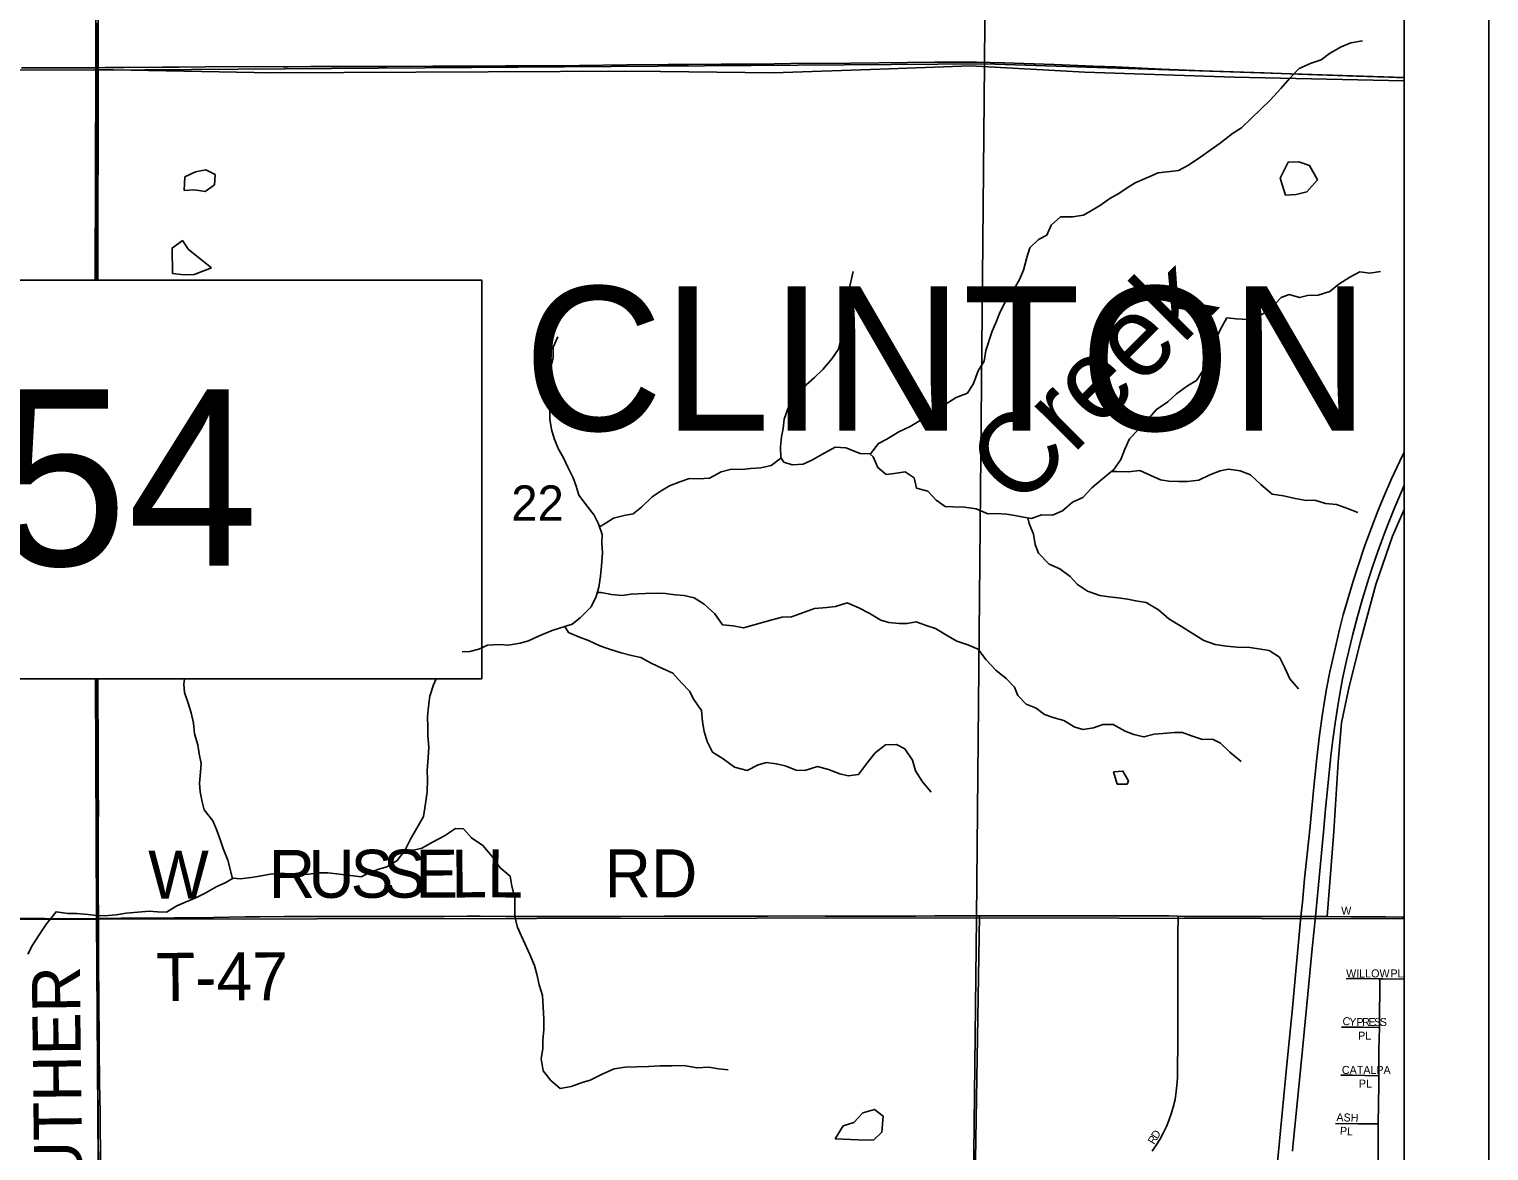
# Model space of a CAD drawing. Extents: x 0 to 1391, y -24 to 440.
# Drawn here: x 445.46 to 480, y 363.63 to 390.17 of the extents above; entities that cross this region are included whole.
import ezdxf

# ---------------------------------------------------------------- set-up
doc = ezdxf.new("R2010")
doc.units = 0
for name, color, linetype in [('GM_X_City_Street', 7, 'Continuous'), ('GM_X_City_Street_Text', 7, 'Continuous'), ('GM_X_Corporation', 7, 'Continuous'), ('GM_X_County_Road', 7, 'Continuous'), ('GM_X_Interchange_Ramps', 7, 'Continuous'), ('GM_X_Interstate_Route', 7, 'Continuous'), ('GM_X_Minor_Lake', 7, 'Continuous'), ('GM_X_Minor_River', 7, 'Continuous'), ('GM_X_Minor_River_Text', 7, 'Continuous'), ('GM_X_Section', 7, 'Continuous'), ('GM_X_Section_Text', 7, 'Continuous'), ('GM_X_Township', 7, 'Continuous'), ('GM_X_Township_Road', 7, 'Continuous'), ('GM_X_Township_Road_Text', 7, 'Continuous'), ('GM_X_Township_Text', 7, 'Continuous'), ('SH_Data', 7, 'Continuous'), ('SH_Text', 7, 'Continuous')]:
    doc.layers.add(name, color=color, linetype=linetype)

msp = doc.modelspace()

# ---------------------------------------------------------------- linework, layer by layer
at = {"layer": 'GM_X_City_Street'}
for points in [[(472.031, 363.62), (472.13, 363.761), (472.213, 363.896), (472.295, 364.047), (472.37, 364.202), (472.431, 364.35), (472.483, 364.5), (472.532, 364.665), (472.574, 364.845), (472.602, 365.034), (472.618, 365.172), (472.63, 365.354), (472.634, 365.565), (472.637, 366.162), (472.637, 367.066), (472.638, 367.431), (472.644, 368.878), (472.645, 369.031), (472.645, 369.182)], [(476.173, 369.176), (476.733, 369.169), (477.552, 369.163), (477.95, 369.161), (478, 369.161)], [(476.626, 367.701), (476.712, 367.705), (477.06, 367.703), (477.417, 367.698)], [(477.411, 366.549), (477.416, 366.866), (477.42, 367.438), (477.418, 367.646), (477.417, 367.698)], [(477.417, 367.698), (477.495, 367.697), (478, 367.687)], [(476.51, 366.558), (476.769, 366.554), (477.017, 366.552), (477.392, 366.549), (477.411, 366.549)], [(477.401, 365.404), (477.401, 365.697), (477.401, 366.008), (477.411, 366.549)], [(476.502, 365.418), (476.772, 365.415), (477.072, 365.41), (477.375, 365.405), (477.401, 365.404)], [(477.383, 364.265), (477.4, 365.2), (477.401, 365.404)], [(476.374, 364.272), (476.897, 364.269), (477.314, 364.265), (477.383, 364.265)], [(477.374, 363.163), (477.378, 363.572), (477.379, 363.833), (477.383, 364.243), (477.383, 364.265)]]:
    msp.add_lwpolyline(points, dxfattribs=at)
at = {"layer": 'GM_X_Corporation'}
msp.add_line((478, 308.53), (478, 378.802), dxfattribs=at)
msp.add_lwpolyline([(478, 378.802), (477.721, 378.175), (477.328, 377.031), (476.976, 375.743), (476.697, 374.619), (476.516, 373.758), (476.432, 372.827), (476.335, 371.185), (476.173, 369.176), (472.645, 369.182), (467.949, 369.191), (467.788, 359.563)], dxfattribs=at)
at = {"layer": 'GM_X_County_Road'}
for points in [[(451.586, 389.282), (452.116, 389.288), (452.874, 389.285), (453.918, 389.29), (455.012, 389.294), (455.969, 389.298), (456.739, 389.306), (457.224, 389.304), (457.734, 389.304), (458.48, 389.314), (459.611, 389.326), (460.58, 389.332), (461.052, 389.334), (461.835, 389.34), (462.332, 389.339), (462.705, 389.34), (463.476, 389.354), (464.905, 389.365), (466.235, 389.379), (466.882, 389.39), (467.329, 389.393), (467.875, 389.389), (468.534, 389.373), (469.714, 389.333), (470.645, 389.298), (471.167, 389.276), (472.259, 389.227), (473.228, 389.185), (474.682, 389.134), (475.489, 389.105), (476.868, 389.057), (477.626, 389.034), (478, 389.021)], [(445.279, 389.257), (446.31, 389.257), (446.919, 389.257), (447.057, 389.257)], [(447.057, 389.257), (447.256, 389.26), (447.703, 389.263), (448.611, 389.268), (449.008, 389.27), (449.618, 389.278), (450.922, 389.284), (451.469, 389.281), (451.586, 389.282)], [(445.063, 369.135), (445.821, 369.127), (446.604, 369.121), (447.101, 369.123)]]:
    msp.add_lwpolyline(points, dxfattribs=at)
at = {"layer": 'GM_X_Interchange_Ramps'}
msp.add_lwpolyline([(477.942, 379.249), (477.969, 379.266), (477.991, 379.29), (478, 379.303)], dxfattribs=at)
at = {"layer": 'GM_X_Interstate_Route'}
for points in [[(474.993, 363.273), (475.113, 364.522), (475.23, 365.747), (475.345, 366.922), (475.55, 369.174), (475.591, 369.511), (475.642, 370.067), (475.761, 371.229), (475.862, 372.231), (475.932, 372.923), (475.995, 373.466), (476.064, 373.971), (476.118, 374.314), (476.161, 374.558), (476.241, 374.96), (476.347, 375.446), (476.467, 375.966), (476.556, 376.315), (476.662, 376.685), (476.792, 377.112), (476.891, 377.42), (477.062, 377.925), (477.232, 378.392), (477.383, 378.786), (477.525, 379.131), (477.701, 379.528), (477.895, 379.944), (478, 380.159)], [(475.899, 369.175), (476.085, 371.167), (476.136, 371.724), (476.179, 372.182), (476.264, 372.973), (476.31, 373.356), (476.362, 373.751), (476.424, 374.157), (476.473, 374.439), (476.54, 374.794), (476.634, 375.231), (476.733, 375.656), (476.774, 375.825), (476.89, 376.27), (477.009, 376.689), (477.158, 377.177), (477.246, 377.45), (477.374, 377.814), (477.548, 378.28), (477.651, 378.547), (477.777, 378.858), (477.942, 379.249), (478, 379.379)], [(475.354, 363.621), (475.364, 363.725), (475.433, 364.443), (475.511, 365.222), (475.59, 366.026), (475.718, 367.337), (475.822, 368.413), (475.899, 369.175)]]:
    msp.add_lwpolyline(points, dxfattribs=at)
at = {"layer": 'GM_X_Minor_Lake'}
for p, q in [((449.139, 386.674), (449.126, 386.356)), ((449.843, 386.485), (449.862, 386.735)), ((471.119, 372.596), (471.206, 372.306)), ((471.439, 372.305), (471.473, 372.384))]:
    msp.add_line(p, q, dxfattribs=at)
for points in [[(475.946, 386.607), (475.757, 386.943), (475.507, 387.032), (475.249, 387.022), (475.063, 386.645)], [(449.862, 386.735), (449.636, 386.838), (449.392, 386.798), (449.139, 386.674)], [(475.063, 386.645), (475.19, 386.242), (475.441, 386.26), (475.693, 386.323), (475.946, 386.607)], [(449.126, 386.356), (449.369, 386.366), (449.619, 386.331), (449.843, 386.485)], [(449.771, 384.522), (449.224, 384.959), (449.083, 385.166), (448.837, 384.989), (448.845, 384.385)], [(448.845, 384.385), (449.123, 384.354), (449.358, 384.364), (449.771, 384.522)], [(471.473, 372.384), (471.34, 372.614), (471.119, 372.596)], [(471.206, 372.306), (471.439, 372.305)], [(465.636, 364.073), (465.666, 364.452), (465.464, 364.608), (465.189, 364.53), (464.972, 364.3), (464.72, 364.222), (464.531, 363.913)], [(464.531, 363.913), (465.253, 363.877), (465.444, 363.888), (465.636, 364.073)]]:
    msp.add_lwpolyline(points, dxfattribs=at)
at = {"layer": 'GM_X_Minor_River'}
for points in [[(463.245, 380.029), (463.32, 379.921), (463.51, 379.859), (463.777, 379.878), (463.998, 379.982), (464.213, 380.109), (464.534, 380.279), (464.785, 380.261), (465.119, 380.128), (465.37, 380.118), (465.555, 380.366), (465.754, 380.47), (466.037, 380.641), (466.304, 380.767), (466.503, 380.886), (466.771, 381.05), (467.07, 381.252), (467.391, 381.453), (467.659, 381.556), (467.805, 381.782), (467.915, 382.084), (468.061, 382.317), (468.094, 382.567), (468.25, 383.021), (468.335, 383.225), (468.421, 383.444), (468.553, 383.715), (468.738, 383.971), (468.892, 384.25), (468.986, 384.469), (469.064, 384.764), (469.135, 384.998), (469.342, 385.193), (469.541, 385.297), (469.642, 385.531), (469.864, 385.733), (470.146, 385.73), (470.405, 385.772), (470.612, 385.891), (470.811, 386.003), (471.033, 386.16), (471.247, 386.279), (471.439, 386.413), (471.63, 386.532), (471.981, 386.68), (472.173, 386.769), (472.462, 386.803), (472.66, 386.824), (472.89, 386.95), (473.181, 387.151), (473.426, 387.323), (473.64, 387.472), (473.932, 387.704), (474.146, 387.838), (474.392, 388.071), (474.591, 388.265), (474.829, 388.49), (475.075, 388.768), (475.291, 389.008), (475.513, 389.241), (475.796, 389.367), (476.033, 389.447), (476.232, 389.597), (476.508, 389.753), (476.737, 389.849), (477.011, 389.891)], [(458.954, 378.394), (459.09, 378.475), (459.289, 378.602), (459.541, 378.66), (459.754, 378.703), (459.946, 378.86), (460.199, 379.1), (460.414, 379.249), (460.613, 379.368), (460.857, 379.457), (461.086, 379.537), (461.307, 379.527), (461.558, 379.547), (461.834, 379.696), (462.078, 379.761), (462.337, 379.751), (462.527, 379.771), (462.771, 379.791), (463.015, 379.849), (463.245, 380.021), (463.24, 380.287), (463.264, 380.521), (463.304, 380.718), (463.321, 380.938), (463.415, 381.21), (463.569, 381.413), (463.846, 381.751), (464.045, 381.931), (464.237, 382.118), (464.453, 382.366), (464.607, 382.6), (464.654, 382.796), (464.717, 382.993), (464.741, 383.198), (464.781, 383.409), (464.814, 383.644), (464.831, 383.887), (464.894, 384.159), (464.958, 384.439)], [(465.349, 380.119), (465.43, 380.049), (465.542, 379.797), (465.739, 379.636), (465.929, 379.657), (466.189, 379.699), (466.401, 379.552), (466.452, 379.309), (466.725, 379.238), (466.921, 379.023), (467.133, 378.877), (467.324, 378.867), (467.59, 378.856), (467.871, 378.823), (468.145, 378.698), (468.343, 378.711), (468.594, 378.693), (468.784, 378.66), (468.989, 378.62), (469.179, 378.595), (469.416, 378.676), (469.675, 378.673), (469.912, 378.769), (470.149, 378.979), (470.394, 379.09), (470.609, 379.315), (470.855, 379.532), (471.123, 379.749), (471.292, 379.99), (471.386, 380.231), (471.495, 380.473), (471.702, 380.69), (471.917, 380.915), (472.132, 381.171), (472.401, 381.35), (472.608, 381.545), (472.868, 381.731), (473.082, 381.858), (473.26, 382.136), (473.353, 382.348), (473.431, 382.605), (473.54, 382.824), (473.649, 383.073), (473.803, 383.336), (474.024, 383.319), (474.305, 383.3), (474.55, 383.373), (474.818, 383.537), (475.086, 383.822), (475.277, 383.888), (475.52, 383.817), (475.711, 383.868), (475.962, 383.873), (476.237, 383.961), (476.452, 384.133), (476.712, 384.304), (476.949, 384.43), (477.185, 384.397), (477.437, 384.432)], [(455.7, 375.439), (455.889, 375.447), (456.095, 375.498), (456.302, 375.594), (456.591, 375.606), (456.789, 375.596), (457.079, 375.638), (457.277, 375.697), (457.514, 375.808), (457.835, 375.941), (458.308, 376.087), (458.5, 376.244), (458.753, 376.499), (458.877, 376.748), (458.94, 376.967), (458.98, 377.225), (459.005, 377.475), (459.023, 377.778), (459.01, 378.006), (459.019, 378.211), (458.93, 378.462), (458.825, 378.668), (458.659, 378.882), (458.464, 379.142), (458.405, 379.356), (458.33, 379.554), (458.203, 379.805), (458.098, 380.027), (457.978, 380.248), (457.881, 380.484), (457.814, 380.697), (457.778, 380.941), (457.781, 381.191), (457.76, 381.434), (457.777, 381.684), (457.787, 381.934), (457.796, 382.132), (457.859, 382.389), (457.861, 382.647), (457.97, 382.888)], [(471.066, 379.702), (471.199, 379.702), (471.465, 379.692), (471.739, 379.727), (472.005, 379.61), (472.233, 379.508), (472.43, 379.476), (472.658, 379.466), (472.872, 379.463), (473.138, 379.498), (473.398, 379.624), (473.643, 379.72), (473.841, 379.755), (474.115, 379.722), (474.358, 379.621), (474.607, 379.398), (474.872, 379.167), (475.145, 379.126), (475.419, 379.062), (475.677, 379.014), (475.883, 379.027), (476.134, 378.948), (476.392, 378.922), (476.658, 378.828), (476.901, 378.734)], [(469.087, 378.607), (469.125, 378.475), (469.222, 378.223), (469.265, 377.972), (469.347, 377.774), (469.596, 377.513), (469.846, 377.397), (470.096, 377.219), (470.27, 377.028), (470.504, 376.873), (470.793, 376.771), (471.013, 376.739), (471.226, 376.713), (471.447, 376.681), (471.645, 376.64), (471.888, 376.6), (472.183, 376.429), (472.425, 376.214), (472.728, 376.036), (473.001, 375.859), (473.258, 375.704), (473.524, 375.61), (473.79, 375.569), (474.041, 375.543), (474.346, 375.54), (474.604, 375.499), (474.802, 375.466), (475.044, 375.312), (475.171, 375.06), (475.291, 374.801), (475.495, 374.563)], [(458.903, 376.837), (458.992, 376.838), (459.235, 376.79), (459.494, 376.771), (459.7, 376.799), (460.035, 376.818), (460.302, 376.823), (460.515, 376.813), (460.743, 376.787), (460.956, 376.77), (461.191, 376.714), (461.434, 376.567), (461.683, 376.337), (461.864, 376.077), (462.115, 376.051), (462.358, 376.003), (462.617, 376.076), (462.869, 376.149), (463.06, 376.2), (463.274, 376.258), (463.495, 376.263), (463.785, 376.366), (464.044, 376.462), (464.334, 376.489), (464.54, 376.509), (464.815, 376.597), (465.088, 376.48), (465.338, 376.348), (465.61, 376.186), (465.8, 376.131), (466.044, 376.105), (466.234, 376.103), (466.448, 376.146), (466.706, 376.052), (466.903, 375.989), (467.206, 375.804), (467.411, 375.687), (467.669, 375.601), (467.919, 375.5), (468.1, 375.255), (468.334, 375.002), (468.576, 374.802), (468.772, 374.602), (468.854, 374.404), (469.05, 374.197), (469.285, 374.104), (469.482, 373.95), (469.717, 373.871), (469.945, 373.808), (470.203, 373.653), (470.4, 373.598), (470.644, 373.641), (470.866, 373.714), (471.109, 373.719), (471.397, 373.556), (471.602, 373.478), (471.838, 373.422), (472.082, 373.488), (472.288, 373.5), (472.562, 373.528), (472.752, 373.525), (472.965, 373.447), (473.223, 373.361), (473.459, 373.366), (473.648, 373.272), (473.875, 373.065), (474.14, 372.842)], [(458.134, 376.033), (458.224, 375.892), (458.481, 375.782), (458.693, 375.702), (458.958, 375.577), (459.192, 375.497), (459.465, 375.409), (459.708, 375.353), (459.935, 375.303), (460.177, 375.171), (460.442, 375.045), (460.692, 374.935), (460.894, 374.704), (461.082, 374.504), (461.186, 374.305), (461.365, 374.044), (461.392, 373.778), (461.428, 373.55), (461.501, 373.314), (461.627, 373.062), (461.884, 372.906), (462.148, 372.705), (462.451, 372.631), (462.711, 372.764), (462.909, 372.821), (463.137, 372.787), (463.35, 372.739), (463.607, 372.636), (463.812, 372.625), (464.11, 372.719), (464.375, 372.654), (464.64, 372.551), (464.837, 372.503), (465.081, 372.537), (465.298, 372.814), (465.475, 373.046), (465.721, 373.232), (465.98, 373.243), (466.176, 373.141), (466.363, 372.873), (466.436, 372.622), (466.6, 372.361), (466.803, 372.115)], [(450.269, 370.069), (450.16, 370.505), (450.048, 370.779), (449.981, 370.97), (449.892, 371.229), (449.802, 371.435), (449.599, 371.695), (449.547, 371.885), (449.504, 372.121), (449.49, 372.326), (449.515, 372.591), (449.525, 372.796), (449.481, 373.024), (449.445, 373.237), (449.371, 373.495), (449.343, 373.746), (449.291, 373.989), (449.217, 374.218), (449.136, 374.477), (449.114, 374.674), (449.13, 374.799)], [(450.286, 370.079), (450.461, 370.062), (450.712, 370.097), (450.91, 370.125), (451.162, 370.175), (451.459, 370.202), (451.657, 370.169), (451.855, 370.16), (452.068, 370.172), (452.327, 370.207), (452.525, 370.205), (452.799, 370.172), (453.065, 370.146), (453.316, 370.113), (453.538, 370.224), (453.728, 370.29), (453.919, 370.349), (454.164, 370.498), (454.349, 370.738), (454.481, 371.002), (454.628, 371.266), (454.79, 371.537), (454.838, 371.848), (454.879, 372.12), (454.881, 372.409), (454.875, 372.629), (454.901, 372.939), (454.911, 373.182), (454.89, 373.455), (454.892, 373.645), (454.886, 373.903), (454.904, 374.146), (454.936, 374.388), (455.022, 374.653), (455.092, 374.799)], [(454.353, 370.746), (454.556, 370.746), (454.747, 370.788), (455.015, 370.943), (455.283, 371.083), (455.543, 371.254), (455.734, 371.251), (455.921, 371.035), (456.193, 370.856), (456.41, 370.595), (456.605, 370.327), (456.838, 370.126), (456.881, 369.89), (456.953, 369.616), (456.951, 369.426), (456.948, 369.168), (457.013, 368.917), (457.102, 368.726), (457.183, 368.535), (457.309, 368.275), (457.413, 368.016), (457.471, 367.81), (457.529, 367.559), (457.602, 367.3), (457.621, 367.026), (457.633, 366.753), (457.638, 366.503), (457.611, 366.238), (457.609, 366.048), (457.576, 365.806), (457.618, 365.525), (457.805, 365.294), (458.023, 365.101), (458.282, 365.15), (458.542, 365.245), (458.733, 365.302), (459.016, 365.442), (459.299, 365.566), (459.558, 365.608), (459.832, 365.619), (460.114, 365.622), (460.38, 365.641), (460.669, 365.636), (460.951, 365.647), (461.262, 365.589), (461.543, 365.607), (461.771, 365.566), (461.999, 365.547)], [(445.428, 368.283), (445.537, 368.494), (445.691, 368.743), (445.868, 368.999), (446.092, 369.284), (446.373, 369.243), (446.586, 369.241), (446.852, 369.222), (447.05, 369.197), (447.24, 369.188), (447.515, 369.215), (447.751, 369.25), (448.025, 369.277), (448.299, 369.297), (448.49, 369.287), (448.71, 369.277), (448.948, 369.426), (449.429, 369.633), (449.62, 369.722), (449.896, 369.886), (450.094, 369.967), (450.286, 370.079)]]:
    msp.add_lwpolyline(points, dxfattribs=at)
at = {"layer": 'GM_X_Section'}
for p, q in [((478, 389.026), (478, 409.34)), ((478, 369.119), (478, 389.026)), ((478, 349.585), (478, 369.119))]:
    msp.add_line(p, q, dxfattribs=at)
for points in [[(447.091, 409.422), (447.091, 389.196), (426.804, 389.204), (426.856, 409.369)], [(468.226, 409.405), (468.063, 389.349), (447.091, 389.196), (447.091, 409.422)], [(447.056, 369.114), (447.184, 349.582), (427.145, 349.502), (426.829, 369.053)], [(467.874, 369.141), (467.652, 349.609), (447.184, 349.582), (447.056, 369.114)]]:
    msp.add_lwpolyline(points, close=True, dxfattribs=at)
for points in [[(478, 409.34), (468.226, 409.405), (468.063, 389.349), (478, 389.026)], [(447.083, 384.234), (447.091, 389.196), (468.063, 389.349), (467.874, 369.141), (447.056, 369.114), (447.066, 374.799)], [(478, 389.026), (468.063, 389.349), (467.874, 369.141), (478, 369.119)], [(426.811, 384.234), (426.804, 389.204), (447.091, 389.196), (447.083, 384.234)], [(447.066, 374.799), (447.056, 369.114), (426.829, 369.053), (426.822, 374.799)], [(478, 369.119), (467.874, 369.141), (467.652, 349.609), (478, 349.585)]]:
    msp.add_lwpolyline(points, dxfattribs=at)
at = {"layer": 'GM_X_Township'}
for points in [[(447.02, 384.234), (447.036, 389.216), (447.076, 409.404), (447.056, 418), (367.289, 418), (367.16, 409.322), (367.112, 389.089), (367.052, 379.006), (366.961, 368.979), (366.895, 354.384)], [(447.056, 418), (447.076, 409.404), (447.036, 389.216), (451.2, 389.137), (459.724, 389.173), (463.069, 389.137), (465.594, 389.22), (467.732, 389.301), (470.436, 389.153), (473.97, 389.031), (478, 388.948)], [(478, 388.948), (478, 418), (447.056, 418)], [(478, 305.116), (478, 388.948), (473.97, 389.031), (470.436, 389.153), (467.732, 389.301), (465.594, 389.22), (463.069, 389.137), (459.724, 389.173), (451.2, 389.137), (447.036, 389.216), (447.02, 384.234)], [(447.024, 374.799), (447.049, 369.139), (447.12, 358.688)], [(447.12, 358.688), (447.049, 369.139), (447.024, 374.799)]]:
    msp.add_lwpolyline(points, dxfattribs=at)
at = {"layer": 'GM_X_Township_Road'}
for points in [[(447.057, 389.257), (447.062, 389.444), (447.063, 389.854), (447.065, 390.314)], [(447.052, 384.234), (447.048, 384.609), (447.048, 385.392), (447.049, 386.747), (447.051, 387.344), (447.051, 388.363), (447.053, 388.935), (447.056, 389.208), (447.057, 389.257)], [(447.101, 369.123), (447.089, 369.771), (447.088, 370.131), (447.086, 370.454), (447.086, 370.678), (447.086, 370.877), (447.091, 371.299), (447.093, 371.411), (447.094, 371.634), (447.091, 372.243), (447.089, 372.852), (447.087, 373.374), (447.081, 374.319), (447.08, 374.799)], [(447.184, 358.641), (447.183, 359.571), (447.176, 360.304), (447.171, 360.69), (447.17, 361.1), (447.16, 361.747), (447.158, 362.12), (447.158, 362.555), (447.151, 363.127), (447.144, 363.636), (447.139, 364.146), (447.134, 364.544), (447.12, 365.227), (447.114, 366.061), (447.111, 366.533), (447.108, 366.869), (447.108, 367.291), (447.1, 367.987), (447.098, 368.718), (447.101, 369.123)], [(447.101, 369.123), (447.633, 369.132), (447.944, 369.135), (448.242, 369.135), (448.888, 369.14), (449.286, 369.143), (449.819, 369.151), (450.568, 369.165), (450.91, 369.163), (451.496, 369.17), (452.304, 369.172), (452.913, 369.176), (453.41, 369.172), (453.994, 369.171), (454.366, 369.173), (454.926, 369.174), (455.274, 369.174), (455.82, 369.179), (456.131, 369.178), (456.74, 369.174), (457.187, 369.171), (457.51, 369.171), (458.156, 369.176), (458.69, 369.177), (459.448, 369.177), (460.491, 369.185), (460.715, 369.184), (461.287, 369.18), (462.045, 369.181), (462.927, 369.181), (463.536, 369.187), (464.294, 369.184), (465.064, 369.183), (465.735, 369.183), (466.431, 369.185), (466.89, 369.186)], [(466.89, 369.186), (467.338, 369.187), (467.698, 369.189), (467.949, 369.191)], [(467.949, 369.191), (468.684, 369.191), (469.641, 369.19), (470.486, 369.192), (471.095, 369.192), (471.692, 369.189), (472.425, 369.186), (472.645, 369.182)], [(472.645, 369.182), (472.798, 369.177), (473.186, 369.175)], [(473.186, 369.175), (473.382, 369.174), (474.053, 369.177), (474.662, 369.175), (475.183, 369.173), (475.55, 369.174), (475.767, 369.174), (475.899, 369.175), (476.173, 369.176)]]:
    msp.add_lwpolyline(points, dxfattribs=at)
at = {"layer": 'SH_Data'}
for p, q in [((480, 420), (480, 280)), ((478, 418), (478, 282))]:
    msp.add_line(p, q, dxfattribs=at)
at = {"layer": 'SH_Text'}
msp.add_lwpolyline([(415.194, 384.234), (456.169, 384.234), (456.169, 374.799), (415.194, 374.799)], close=True, dxfattribs=at)

# ---------------------------------------------------------------- texts
at = {"layer": 'GM_X_City_Street_Text'}
for s, height, rotation, p in [('W', 0.189, 0, (476.507, 369.215)), ('WILLOW', 0.1894, 0, (476.624, 367.732)), ('PL', 0.1894, 0, (477.673, 367.731)), ('C', 0.189, 352.5979, (476.528, 366.614)), ('Y', 0.189, 355.9615, (476.689, 366.594)), ('P', 0.189, 359.9073, (476.87, 366.582)), ('R', 0.189, 359.9941, (477.003, 366.582)), ('E', 0.189, 359.9956, (477.153, 366.582)), ('S', 0.189, 359.9956, (477.287, 366.582)), ('S', 0.189, 359.9956, (477.42, 366.582)), ('PL', 0.1894, 0, (476.907, 366.259)), ('CATALPA', 0.1894, 0, (476.523, 365.448)), ('PL', 0.1894, 0, (476.924, 365.126)), ('ASH', 0.1894, 357.9557, (476.391, 364.331)), ('D', 0.189, 58.6502, (472.155, 363.893)), ('PL', 0.1894, 356.4254, (476.472, 364.01)), ('R', 0.189, 58.6614, (472.077, 363.765))]:
    msp.add_text(s, height=height, rotation=rotation, dxfattribs=at).set_placement(p)
at = {"layer": 'GM_X_Minor_River_Text'}
msp.add_text('Creek', height=1.8944, rotation=45.0872, dxfattribs=at).set_placement((468.866, 378.8))
at = {"layer": 'GM_X_Section_Text'}
msp.add_text('22', height=0.8371, rotation=0, dxfattribs=at).set_placement((456.865, 378.537))
at = {"layer": 'GM_X_Township_Road_Text'}
for s, height, rotation, p in [('W', 1.136, 0, (448.274, 369.593)), ('R', 1.136, 0.16, (451.13, 369.61)), ('U', 1.136, 0.1603, (452.064, 369.613)), ('S', 1.136, 0.1568, (453.064, 369.615)), ('S', 1.136, 0.16, (453.83, 369.618)), ('E', 1.136, 0.1586, (454.597, 369.62)), ('L', 1.136, 0.1543, (455.447, 369.622)), ('L', 1.136, 359.8543, (456.295, 369.624)), ('RD', 1.1364, 0, (459.074, 369.626)), ('T-47', 1.1364, 0.3534, (448.459, 367.174)), ('KUTHER', 1.1364, 90.6547, (446.726, 361.757))]:
    msp.add_text(s, height=height, rotation=rotation, dxfattribs=at).set_placement(p)
at = {"layer": 'GM_X_Township_Text'}
msp.add_text('CLINTON', height=3.4091, rotation=0, dxfattribs=at).set_placement((457.162, 380.672))
at = {"layer": 'SH_Text'}
msp.add_text('SHE-47-1054', height=4.16667, dxfattribs=at).set_placement((417.121, 377.478))

doc.saveas('drawing.dxf')
